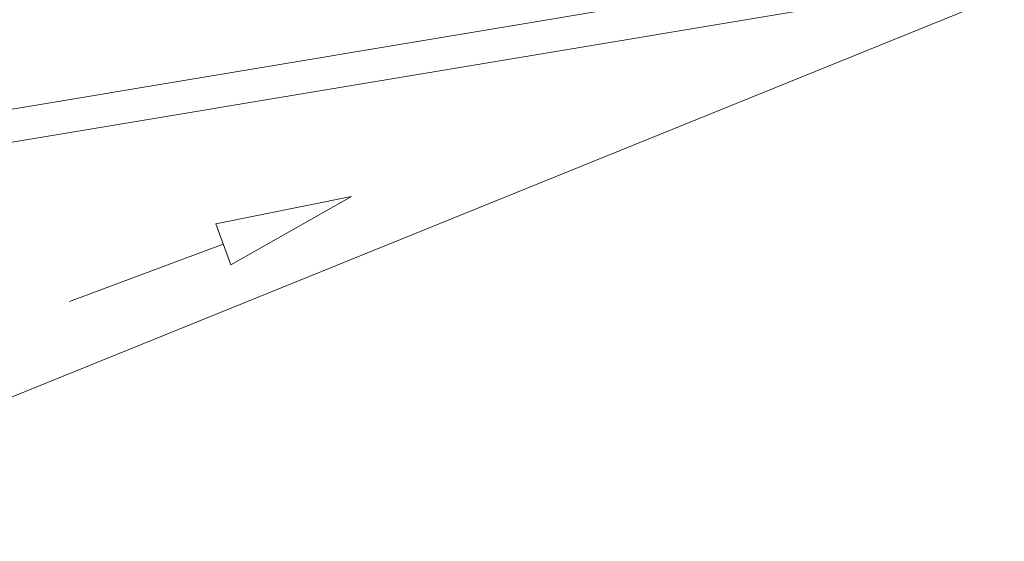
# Model space of a CAD drawing. Header units: metres. Extents: x -502 to 161, y -108 to 174.
# Tile 484 of 656: x -72.48 to -65.28, y -23.51 to -19.69. Entities that reach past the tile are written whole.
import ezdxf

# ---------------------------------------------------------------- set-up
doc = ezdxf.new("R2010")
doc.units = ezdxf.units.M
doc.header["$LTSCALE"] = 0.1
doc.layers.add('BRI32-005.03-5f06-Koordinierung Schemaplan 4 BA ZOB Teilbereich 2 Ost - Bahnhofsallee 2023-01-21', color=7, linetype='Continuous')

# ---------------------------------------------------------------- blocks, each defined once
blk = doc.blocks.new('QP_00131')
at = {"color": 7, "linetype": 'Continuous', "lineweight": 20, "transparency": 33554687}
for p, q in [((-0.995203, 0.187538), (-1.004035, -0.13234)), ((0, 0), (-0.995203, 0.187538)), ((-2.199162, 0.060717), (-0.999619, 0.027599)), ((-1.004035, -0.13234), (0, 0))]:
    blk.add_line(p, q, dxfattribs=at)

msp = doc.modelspace()

# ---------------------------------------------------------------- linework, layer by layer
at = {"layer": 'BRI32-005.03-5f06-Koordinierung Schemaplan 4 BA ZOB Teilbereich 2 Ost - Bahnhofsallee 2023-01-21', "color": 7, "linetype": 'Continuous', "lineweight": 20, "transparency": 33554687}
for p, q in [((-88.9645, -23.0887), (-54.7048, -17.3699)), ((-88.9252, -23.3242), (-54.6655, -17.6054)), ((-76.0435, -23.8715), (-64.7108, -19.2794))]:
    msp.add_line(p, q, dxfattribs=at)

# ---------------------------------------------------------------- block references
at = {"layer": 'BRI32-005.03-5f06-Koordinierung Schemaplan 4 BA ZOB Teilbereich 2 Ost - Bahnhofsallee 2023-01-21', "color": 7, "transparency": 33554687, "rotation": 22.058349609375}
msp.add_blockref('QP_00131', (-70.0575, -20.9859), dxfattribs=at)

doc.saveas('drawing.dxf')
